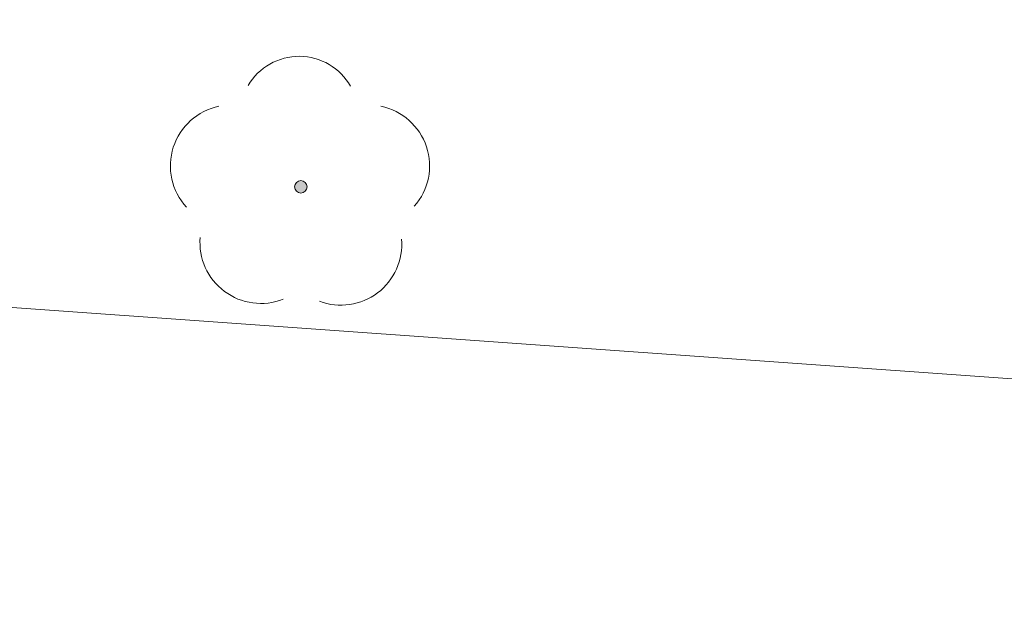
# Model space of a CAD drawing. Header units: metres. Extents: x 5504996 to 5514259, y 5943254 to 5951281.
# Tile 611 of 656: x 5509865.04 to 5509870.7, y 5948023.2 to 5948026.66. Entities that reach past the tile are written whole.
import ezdxf

# ---------------------------------------------------------------- set-up
doc = ezdxf.new("R2010")
doc.units = ezdxf.units.M
doc.layers.get('0').update_dxf_attribs({"linetype": 'CONTINUOUS', "lineweight": 18, "true_color": 0x000000})
doc.layers.add('GES_PrzewodGazowy', color=7, linetype='CONTINUOUS', lineweight=18, true_color=0xbfbf00)
doc.layers.add('OT_ZagospodarowanieTerenu_P', color=7, linetype='CONTINUOUS', lineweight=18, true_color=0x000000)

# ---------------------------------------------------------------- blocks, each defined once
blk = doc.blocks.new('OTZL')
at = {"linetype": 'Continuous', "lineweight": 18}
blk.add_hatch(color=0, dxfattribs=at).paths.add_polyline_path([(0, -0.072, 1), (0, 0.072, 1)])
at = {"color": 0, "linetype": 'Continuous', "lineweight": 18}
blk.add_circle((0, 0), 0.0721, dxfattribs=at)
for centre, radius, start, end in [((-0.02, 0.82), 0.68, 29.5388, 149.6209), ((-0.8, 0.24), 0.7, 101.6336, 222.6141), ((0.78, 0.24), 0.7, 318.5035, 78.3664), ((-0.46, -0.64), 0.7, 175.1009, 291.5014), ((0.46, -0.66), 0.7, 249.444, 4.8991)]:
    blk.add_arc(centre, radius, start, end, dxfattribs=at)

msp = doc.modelspace()

# ---------------------------------------------------------------- linework, layer by layer
at = {"layer": 'GES_PrzewodGazowy', "color": 52, "linetype": 'Continuous', "lineweight": 18, "true_color": 0xbfbf00, "flags": 128}
msp.add_lwpolyline([(5509498.92, 5948030.52), (5509499.76, 5948030.38), (5509501.33, 5948031.12), (5509506.75, 5948031.01), (5509546, 5948030.11), (5509550.14, 5948027.97), (5509573.35, 5948027.2), (5509579.82, 5948027.23), (5509642.85, 5948024.92), (5509686.62, 5948025.56), (5509693.47, 5948025.65), (5509698.37, 5948025.12), (5509745.51, 5948022.16), (5509751.92, 5948029.39), (5509844.88, 5948026.44), (5509893.88, 5948022.95), (5510007.47, 5948020.06), (5510064.6, 5948013.59)], dxfattribs=at)

# ---------------------------------------------------------------- block references
at = {"layer": 'OT_ZagospodarowanieTerenu_P', "color": 96, "linetype": 'Continuous', "true_color": 0x008000, "xscale": 0.5, "yscale": 0.5, "zscale": 0.5}
msp.add_blockref('OTZL', (5509866.66, 5948025.7), dxfattribs=at)

doc.saveas('drawing.dxf')
